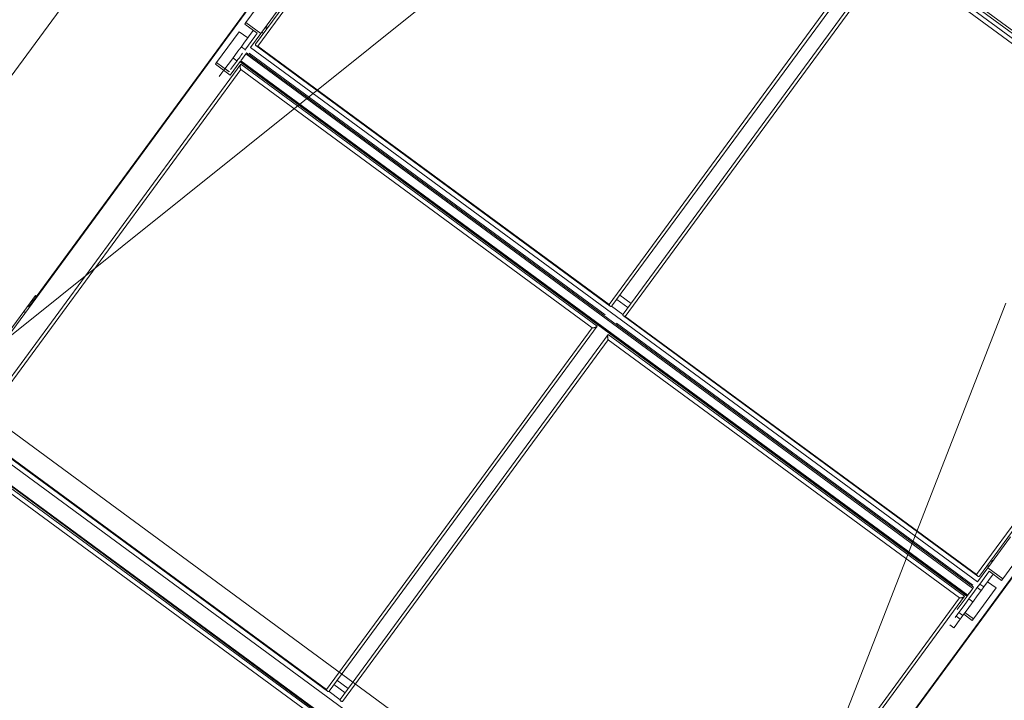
# Model space of a CAD drawing. Header units: metres. Extents: x 135583 to 135939, y 457896 to 458258.
# Tile 346 of 599: x 135800.24 to 135801.84, y 457930.05 to 457931.15. Entities that reach past the tile are written whole.
import ezdxf

# ---------------------------------------------------------------- set-up
doc = ezdxf.new("R2010")
doc.units = ezdxf.units.M
doc.linetypes.add('Hidden', pattern=[4, 2, -2])
doc.layers.add('NIEUWE INSTALLATIE', color=250, linetype='Continuous', lineweight=0)

msp = doc.modelspace()

# ---------------------------------------------------------------- linework, layer by layer
at = {"layer": 'NIEUWE INSTALLATIE'}
for p, q in [((135801.0971, 457931.8325), (135799.6476, 457929.8597)), ((135801.0584, 457931.7123), (135802.235, 457930.8479)), ((135802.2372, 457930.8509), (135801.0606, 457931.7153)), ((135801.0572, 457931.7052), (135800.6234, 457931.1148)), ((135801.057, 457931.6966), (135800.6271, 457931.1114)), ((135801.1956, 457930.6937), (135801.6256, 457931.2789)), ((135801.2, 457930.6912), (135801.6338, 457931.2816)), ((135798.3937, 457928.5667), (135800.3757, 457931.2645)), ((135801.6519, 457931.2683), (135801.2182, 457930.6779)), ((135802.2285, 457930.8446), (135801.6519, 457931.2683)), ((135801.6518, 457931.2596), (135801.2218, 457930.6744)), ((135802.2203, 457930.8419), (135801.6518, 457931.2596)), ((135800.6078, 457931.1497), (135800.6445, 457931.1997)), ((135800.2564, 457930.69), (135800.6281, 457931.1959)), ((135800.6687, 457931.1819), (135800.632, 457931.1319)), ((135800.6059, 457931.1471), (135800.6078, 457931.1497)), ((135800.6078, 457931.1497), (135800.632, 457931.1319)), ((135800.5602, 457931.0849), (135800.597, 457931.1349)), ((135800.6107, 457931.1249), (135800.597, 457931.1349)), ((135800.6045, 457931.1164), (135800.6196, 457931.137)), ((135800.626, 457931.1323), (135800.6059, 457931.1471)), ((135800.6362, 457931.1322), (135800.6336, 457931.1341)), ((135800.6415, 457931.1395), (135800.6389, 457931.1414)), ((135800.6429, 457931.1413), (135800.6403, 457931.1432)), ((135800.6222, 457931.1271), (135800.606, 457931.105)), ((135800.632, 457931.1319), (135800.6154, 457931.1094)), ((135800.6222, 457931.1271), (135800.626, 457931.1323)), ((135801.792, 457930.245), (135800.6154, 457931.1094)), ((135800.6238, 457931.1123), (135801.1975, 457930.6908)), ((135801.1956, 457930.6937), (135800.6271, 457931.1114)), ((135800.5583, 457931.0824), (135800.5602, 457931.0849)), ((135800.5602, 457931.0849), (135800.5804, 457931.0701)), ((135800.5986, 457931.0864), (135800.5825, 457931.0646)), ((135800.5868, 457931.0924), (135800.5932, 457931.0877)), ((135800.5982, 457931.086), (135801.7748, 457930.2216)), ((135800.5991, 457931.0871), (135801.7756, 457930.2227)), ((135800.5995, 457931.0877), (135800.6077, 457931.0988)), ((135801.7761, 457930.2233), (135800.5995, 457931.0877)), ((135801.7843, 457930.2344), (135800.6077, 457931.0988)), ((135801.7855, 457930.2361), (135800.6089, 457931.1006)), ((135801.1894, 457930.6768), (135800.6128, 457931.1004)), ((135800.5995, 457931.0822), (135800.1657, 457930.4918)), ((135800.5993, 457931.0735), (135800.1694, 457930.4883)), ((135800.5825, 457931.0646), (135800.5583, 457931.0824)), ((135800.5804, 457931.0701), (135800.5805, 457931.0703)), ((135800.5993, 457931.0735), (135801.1679, 457930.6558)), ((135801.1761, 457930.6586), (135800.5995, 457931.0822)), ((135800.8887, 457928.9479), (135802.3381, 457930.9207)), ((135801.7904, 457930.2567), (135802.2203, 457930.8419)), ((135801.7948, 457930.2542), (135802.2285, 457930.8446)), ((135800.2482, 457930.6822), (135800.2673, 457930.7081)), ((135800.2697, 457930.7064), (135800.2673, 457930.7081)), ((135801.2128, 457930.7086), (135801.231, 457930.6953)), ((135800.2572, 457930.6894), (135800.2548, 457930.6912)), ((135801.2179, 457930.6773), (135801.1995, 457930.6907)), ((135801.2078, 457930.7018), (135801.226, 457930.6885)), ((135800.1829, 457930.5933), (135800.2482, 457930.6822)), ((135800.2507, 457930.6805), (135800.2482, 457930.6822)), ((135801.2186, 457930.6754), (135801.7923, 457930.2539)), ((135801.2218, 457930.6744), (135801.7904, 457930.2567)), ((135801.1679, 457930.6558), (135800.7379, 457930.0706)), ((135800.7423, 457930.0682), (135801.1761, 457930.6586)), ((135801.2076, 457930.6634), (135801.7842, 457930.2398)), ((135801.1942, 457930.6452), (135800.7605, 457930.0548)), ((135801.7708, 457930.2216), (135801.1942, 457930.6452)), ((135801.1941, 457930.6366), (135800.7641, 457930.0514)), ((135801.7626, 457930.2189), (135801.1941, 457930.6366)), ((135800.1577, 457930.4864), (135801.3343, 457929.622)), ((135800.1661, 457930.4893), (135800.7398, 457930.0678)), ((135800.7379, 457930.0706), (135800.1694, 457930.4883)), ((135800.1413, 457930.4641), (135801.3179, 457929.5997)), ((135800.1405, 457930.463), (135801.3171, 457929.5985)), ((135800.1416, 457930.4505), (135800.7101, 457930.0328)), ((135800.7183, 457930.0355), (135800.1417, 457930.4592)), ((135801.8453, 457930.3175), (135801.8086, 457930.2675)), ((135801.8327, 457930.2497), (135801.8695, 457930.2998)), ((135801.8708, 457930.2829), (135801.4991, 457929.777)), ((135801.8155, 457930.277), (135801.8129, 457930.2789)), ((135801.8169, 457930.2788), (135801.8143, 457930.2807)), ((135801.8086, 457930.2675), (135801.792, 457930.245)), ((135801.8069, 457930.2568), (135801.7956, 457930.2413)), ((135801.8171, 457930.2572), (135801.802, 457930.2366)), ((135801.8069, 457930.2568), (135801.8107, 457930.262)), ((135801.8076, 457930.2716), (135801.8102, 457930.2697)), ((135801.8327, 457930.2497), (135801.8086, 457930.2675)), ((135801.8107, 457930.262), (135801.8308, 457930.2472)), ((135801.802, 457930.2366), (135801.7956, 457930.2413)), ((135801.8219, 457930.235), (135801.8082, 457930.2451)), ((135801.8308, 457930.2472), (135801.8327, 457930.2497)), ((135801.7761, 457930.2233), (135801.7843, 457930.2344)), ((135801.7843, 457930.2344), (135801.7855, 457930.2361)), ((135801.7852, 457930.185), (135801.8219, 457930.235)), ((135801.7978, 457930.2309), (135801.7913, 457930.2356)), ((135801.3327, 457929.6337), (135801.7626, 457930.2189)), ((135801.3371, 457929.6312), (135801.7708, 457930.2216)), ((135801.7752, 457930.222), (135801.7591, 457930.2002)), ((135801.7844, 457930.2126), (135801.7779, 457930.2173)), ((135801.7617, 457930.1953), (135801.7682, 457930.1906)), ((135801.7852, 457930.185), (135801.7715, 457930.1951)), ((135801.7575, 457930.1895), (135801.7639, 457930.1848)), ((135801.7696, 457930.1925), (135801.7833, 457930.1824)), ((135801.7833, 457930.1824), (135801.7852, 457930.185)), ((135801.7469, 457930.1752), (135801.7534, 457930.1704)), ((135800.7551, 457930.0856), (135800.7732, 457930.0722)), ((135800.7423, 457930.0682), (135800.7423, 457930.0682)), ((135800.7602, 457930.0542), (135800.7423, 457930.0674)), ((135800.7501, 457930.0788), (135800.7682, 457930.0654))]:
    msp.add_line(p, q, dxfattribs=at)
at = {"layer": 'NIEUWE INSTALLATIE', "linetype": 'Hidden'}
for p, q in [((135798.3862, 457928.6156), (135800.3475, 457931.2852)), ((135801.0318, 457931.2877), (135800.1271, 457930.563)), ((135801.0318, 457931.2877), (135800.1271, 457930.563)), ((135801.4165, 457929.6157), (135801.8377, 457930.6956)), ((135801.4165, 457929.6157), (135801.8377, 457930.6956)), ((135800.1506, 457930.5458), (135801.3923, 457929.6335)), ((135800.1506, 457930.5458), (135801.3923, 457929.6335))]:
    msp.add_line(p, q, dxfattribs=at)
at = {"layer": 'NIEUWE INSTALLATIE', "flags": 128}
for points in [[(135800.6002, 457931.1107), (135800.6018, 457931.1095), (135800.6034, 457931.1083), (135800.6051, 457931.1071), (135800.6067, 457931.1059)], [(135800.5805, 457931.0704), (135800.5789, 457931.0715), (135800.5773, 457931.0727), (135800.5757, 457931.0739), (135800.5741, 457931.0751)]]:
    msp.add_lwpolyline(points, dxfattribs=at)
at = {"layer": 'NIEUWE INSTALLATIE'}
for centre, major_axis, start_param, end_param in [((135800.5854, 457931.0905), (-0.0296, -0.0403), 4.014257, 5.489469), ((135800.5919, 457931.0858), (0.0148, 0.0201), 1.241248, 2.224487), ((135800.5919, 457931.0858), (0.0148, 0.0201), 0.785398, 1.241248), ((135800.6018, 457931.0908), (-0.00355, -0.00484), 5.778671, 5.934119), ((135801.7765, 457930.2154), (-0.0296, -0.0403), 4.014257, 5.489469), ((135801.783, 457930.2107), (-0.0296, -0.0403), 4.014257, 6.370452), ((135801.7784, 457930.2264), (-0.00355, -0.00484), 1.227345, 6.981317)]:
    msp.add_ellipse(centre, major_axis=major_axis, ratio=0.000001, start_param=start_param, end_param=end_param, dxfattribs=at)
msp.add_ellipse((135800.6054, 457931.0957), major_axis=(-0.00355, -0.00484), ratio=0.000001, dxfattribs=at)
for points, knots in [([(135800.6271, 457931.1114), (135800.6267, 457931.1114), (135800.626, 457931.1115), (135800.6252, 457931.1117), (135800.6246, 457931.1119), (135800.6244, 457931.112), (135800.6242, 457931.1121), (135800.624, 457931.1122), (135800.6238, 457931.1123), (135800.6236, 457931.1124), (135800.6235, 457931.1126), (135800.6234, 457931.1127), (135800.6233, 457931.1129), (135800.6232, 457931.113), (135800.6231, 457931.1132), (135800.623, 457931.1134), (135800.623, 457931.1136), (135800.623, 457931.1138), (135800.623, 457931.114), (135800.6231, 457931.1142), (135800.6232, 457931.1145), (135800.6233, 457931.1147), (135800.6234, 457931.1148)], [0, 0, 0, 0, 0.142857, 0.285714, 0.357143, 0.392857, 0.428571, 0.464286, 0.5, 0.535714, 0.571429, 0.607143, 0.642857, 0.678571, 0.714286, 0.75, 0.785714, 0.821429, 0.857143, 0.892857, 0.928571, 1, 1, 1, 1]), ([(135800.5995, 457931.0822), (135800.5993, 457931.082), (135800.5992, 457931.0818), (135800.599, 457931.0814), (135800.5989, 457931.0812), (135800.5988, 457931.0809), (135800.5987, 457931.0805), (135800.5987, 457931.0802), (135800.5986, 457931.0799), (135800.5986, 457931.0796), (135800.5985, 457931.0792), (135800.5985, 457931.0789), (135800.5985, 457931.0785), (135800.5985, 457931.0782), (135800.5985, 457931.0777), (135800.5985, 457931.0773), (135800.5985, 457931.0769), (135800.5986, 457931.0764), (135800.5987, 457931.0757), (135800.5989, 457931.0746), (135800.5992, 457931.0739), (135800.5993, 457931.0735)], [0, 0, 0, 0, 0.071429, 0.107143, 0.142857, 0.178571, 0.214286, 0.25, 0.285714, 0.321429, 0.357143, 0.392857, 0.428571, 0.464286, 0.5, 0.571429, 0.607143, 0.642857, 0.714286, 0.857143, 1, 1, 1, 1]), ([(135801.2, 457930.6912), (135801.1999, 457930.691), (135801.1998, 457930.6909), (135801.1995, 457930.6907), (135801.1994, 457930.6906), (135801.1992, 457930.6905), (135801.199, 457930.6904), (135801.1988, 457930.6904), (135801.1986, 457930.6904), (135801.1984, 457930.6904), (135801.1983, 457930.6904), (135801.1981, 457930.6905), (135801.1979, 457930.6906), (135801.1977, 457930.6907), (135801.1975, 457930.6908), (135801.1973, 457930.691), (135801.1971, 457930.6912), (135801.1969, 457930.6915), (135801.1965, 457930.6919), (135801.1961, 457930.6926), (135801.1958, 457930.6933), (135801.1956, 457930.6937)], [0, 0, 0, 0, 0.071429, 0.107143, 0.142857, 0.178571, 0.214286, 0.25, 0.285714, 0.321429, 0.357143, 0.392857, 0.428571, 0.464286, 0.5, 0.571429, 0.607143, 0.642857, 0.714286, 0.857143, 1, 1, 1, 1]), ([(135801.2218, 457930.6744), (135801.2215, 457930.6744), (135801.2207, 457930.6745), (135801.2199, 457930.6747), (135801.2194, 457930.6749), (135801.2191, 457930.675), (135801.2189, 457930.6751), (135801.2187, 457930.6753), (135801.2185, 457930.6754), (135801.2184, 457930.6755), (135801.2182, 457930.6756), (135801.2181, 457930.6758), (135801.218, 457930.6759), (135801.2179, 457930.6761), (135801.2178, 457930.6763), (135801.2178, 457930.6764), (135801.2178, 457930.6766), (135801.2178, 457930.6768), (135801.2178, 457930.677), (135801.2178, 457930.6772), (135801.2179, 457930.6775), (135801.2181, 457930.6777), (135801.2182, 457930.6779)], [0, 0, 0, 0, 0.142857, 0.285714, 0.357143, 0.392857, 0.428571, 0.464286, 0.5, 0.535714, 0.571429, 0.607143, 0.642857, 0.678571, 0.714286, 0.75, 0.785714, 0.821429, 0.857143, 0.892857, 0.928571, 1, 1, 1, 1]), ([(135801.1761, 457930.6586), (135801.176, 457930.6584), (135801.1758, 457930.6582), (135801.1755, 457930.6579), (135801.1753, 457930.6577), (135801.175, 457930.6576), (135801.1747, 457930.6574), (135801.1744, 457930.6572), (135801.1741, 457930.6571), (135801.1738, 457930.6569), (135801.1735, 457930.6568), (135801.1732, 457930.6566), (135801.1729, 457930.6565), (135801.1726, 457930.6564), (135801.1721, 457930.6563), (135801.1717, 457930.6562), (135801.1713, 457930.6561), (135801.1708, 457930.656), (135801.1701, 457930.6559), (135801.169, 457930.6558), (135801.1682, 457930.6558), (135801.1679, 457930.6558)], [0, 0, 0, 0, 0.071429, 0.107143, 0.142857, 0.178571, 0.214286, 0.25, 0.285714, 0.321429, 0.357143, 0.392857, 0.428571, 0.464286, 0.5, 0.571429, 0.607143, 0.642857, 0.714286, 0.857143, 1, 1, 1, 1]), ([(135801.1942, 457930.6452), (135801.1941, 457930.6451), (135801.1939, 457930.6448), (135801.1938, 457930.6445), (135801.1937, 457930.6442), (135801.1936, 457930.6439), (135801.1935, 457930.6436), (135801.1934, 457930.6433), (135801.1933, 457930.6429), (135801.1933, 457930.6426), (135801.1933, 457930.6423), (135801.1932, 457930.6419), (135801.1932, 457930.6416), (135801.1932, 457930.6412), (135801.1932, 457930.6408), (135801.1932, 457930.6403), (135801.1933, 457930.6399), (135801.1933, 457930.6395), (135801.1934, 457930.6387), (135801.1937, 457930.6377), (135801.1939, 457930.637), (135801.1941, 457930.6366)], [0, 0, 0, 0, 0.071429, 0.107143, 0.142857, 0.178571, 0.214286, 0.25, 0.285714, 0.321429, 0.357143, 0.392857, 0.428571, 0.464286, 0.5, 0.571429, 0.607143, 0.642857, 0.714286, 0.857143, 1, 1, 1, 1]), ([(135801.7948, 457930.2542), (135801.7947, 457930.2541), (135801.7945, 457930.2539), (135801.7943, 457930.2537), (135801.7941, 457930.2536), (135801.7939, 457930.2535), (135801.7937, 457930.2535), (135801.7936, 457930.2534), (135801.7934, 457930.2534), (135801.7932, 457930.2535), (135801.793, 457930.2535), (135801.7928, 457930.2536), (135801.7926, 457930.2536), (135801.7925, 457930.2537), (135801.7922, 457930.2539), (135801.792, 457930.2541), (135801.7918, 457930.2543), (135801.7916, 457930.2545), (135801.7913, 457930.2549), (135801.7908, 457930.2557), (135801.7905, 457930.2563), (135801.7904, 457930.2567)], [0, 0, 0, 0, 0.071429, 0.107143, 0.142857, 0.178571, 0.214286, 0.25, 0.285714, 0.321429, 0.357143, 0.392857, 0.428571, 0.464286, 0.5, 0.571429, 0.607143, 0.642857, 0.714286, 0.857143, 1, 1, 1, 1]), ([(135801.7626, 457930.2189), (135801.763, 457930.2189), (135801.7638, 457930.2189), (135801.7648, 457930.2189), (135801.7656, 457930.2191), (135801.766, 457930.2191), (135801.7663, 457930.2192), (135801.7667, 457930.2193), (135801.767, 457930.2194), (135801.7673, 457930.2195), (135801.7676, 457930.2196), (135801.7679, 457930.2197), (135801.7683, 457930.2198), (135801.7686, 457930.22), (135801.7689, 457930.2201), (135801.7692, 457930.2203), (135801.7695, 457930.2204), (135801.7697, 457930.2206), (135801.77, 457930.2208), (135801.7702, 457930.221), (135801.7705, 457930.2213), (135801.7707, 457930.2215), (135801.7708, 457930.2216)], [0, 0, 0, 0, 0.142857, 0.285714, 0.357143, 0.392857, 0.428571, 0.464286, 0.5, 0.535714, 0.571429, 0.607143, 0.642857, 0.678571, 0.714286, 0.75, 0.785714, 0.821429, 0.857143, 0.892857, 0.928571, 1, 1, 1, 1]), ([(135800.7379, 457930.0706), (135800.7381, 457930.0703), (135800.7384, 457930.0696), (135800.7388, 457930.0689), (135800.7391, 457930.0684), (135800.7394, 457930.0682), (135800.7395, 457930.068), (135800.7397, 457930.0679), (135800.7398, 457930.0678), (135800.74, 457930.0677), (135800.7402, 457930.0676), (135800.7404, 457930.0675), (135800.7405, 457930.0674), (135800.7407, 457930.0674), (135800.7409, 457930.0674), (135800.7411, 457930.0674), (135800.7413, 457930.0674), (135800.7415, 457930.0675), (135800.7416, 457930.0675), (135800.7418, 457930.0677), (135800.742, 457930.0678), (135800.7422, 457930.068), (135800.7423, 457930.0682)], [0, 0, 0, 0, 0.142857, 0.285714, 0.357143, 0.392857, 0.428571, 0.464286, 0.5, 0.535714, 0.571429, 0.607143, 0.642857, 0.678571, 0.714286, 0.75, 0.785714, 0.821429, 0.857143, 0.892857, 0.928571, 1, 1, 1, 1]), ([(135800.7641, 457930.0514), (135800.7637, 457930.0514), (135800.763, 457930.0515), (135800.7622, 457930.0517), (135800.7617, 457930.0519), (135800.7614, 457930.052), (135800.7612, 457930.0521), (135800.761, 457930.0522), (135800.7608, 457930.0524), (135800.7607, 457930.0525), (135800.7605, 457930.0526), (135800.7604, 457930.0528), (135800.7603, 457930.0529), (135800.7602, 457930.0531), (135800.7601, 457930.0532), (135800.7601, 457930.0534), (135800.76, 457930.0536), (135800.76, 457930.0538), (135800.7601, 457930.054), (135800.7601, 457930.0542), (135800.7602, 457930.0545), (135800.7604, 457930.0547), (135800.7605, 457930.0548)], [0, 0, 0, 0, 0.142857, 0.285714, 0.357143, 0.392857, 0.428571, 0.464286, 0.5, 0.535714, 0.571429, 0.607143, 0.642857, 0.678571, 0.714286, 0.75, 0.785714, 0.821429, 0.857143, 0.892857, 0.928571, 1, 1, 1, 1])]:
    msp.add_open_spline(points, degree=3, knots=knots, dxfattribs=at)

doc.saveas('drawing.dxf')
